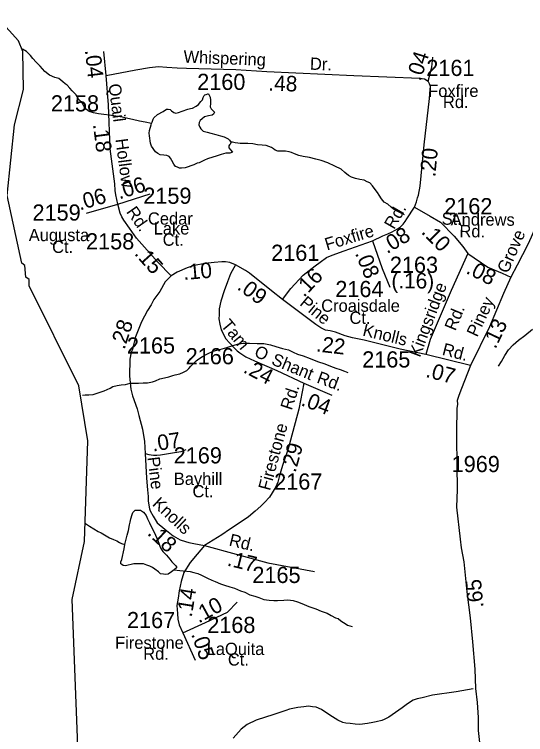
# Model space of a CAD drawing. Extents: x 1547597 to 1699558, y 810033 to 920809.
# Drawn here: x 1683356 to 1687300, y 884657 to 890219 of the extents above; entities that cross this region are included whole.
import ezdxf

# ---------------------------------------------------------------- set-up
doc = ezdxf.new("R2010")
doc.units = 0
for name, color, linetype in [('Exist Hydrographic Creek Single Shore', 7, 'Continuous'), ('Exist Hydrographic Misc Water Feature', 7, 'Continuous'), ('Exist Road Non-System Type 51', 7, 'Continuous'), ('Exist Road Secondary Mileage Hundredths English Label', 7, 'Continuous'), ('Exist Road Secondary Type 51 Attributed', 7, 'Continuous'), ('Exist Road Secondary Type 51 Label', 7, 'Continuous'), ('Exist Road Secondary Type 51 Number Label', 7, 'Continuous')]:
    doc.layers.add(name, color=color, linetype=linetype)

msp = doc.modelspace()

# ---------------------------------------------------------------- linework, layer by layer
at = {"layer": 'Exist Hydrographic Creek Single Shore'}
msp.add_lwpolyline([(1683862.5, 884099.4), (1683801.7, 885699.3), (1683897.7, 886147), (1683922.7, 886924.5), (1683852.6, 887349.4), (1683468.7, 888122), (1683469.6, 888171.3), (1683444.6, 888188.2), (1683436.6, 888280.3), (1683412.6, 888297.2), (1683300.6, 888821.4), (1683356.6, 889365.2), (1683426.6, 889639.5), (1683421.6, 889931.8), (1683388.6, 890014.5), (1683001.7, 890442.6)], dxfattribs=at)
at = {"layer": 'Exist Hydrographic Misc Water Feature'}
for points in [[(1684414.2, 889375), (1684364.2, 889385.5), (1684322.3, 889394), (1684266.4, 889406.5), (1684232.5, 889414.9), (1684188.6, 889425.4), (1684138.7, 889432), (1684090.8, 889440.5), (1684044.8, 889445), (1684004.8, 889451.4), (1683966.9, 889457.8), (1683933, 889468.2), (1683911.2, 889484.5), (1683895.4, 889504.6), (1683881.7, 889530.7), (1683849.9, 889563.1), (1683830.4, 889599.3), (1683802.6, 889629.6), (1683784.9, 889649.8), (1683763, 889672.1), (1683747.1, 889682.2), (1683729.4, 889698.4), (1683699.7, 889722.8), (1683667.7, 889731.1), (1683625.9, 889749.6), (1683590.2, 889778), (1683554.5, 889818.4), (1683524.9, 889848.7), (1683497.2, 889879), (1683479.3, 889901.2), (1683449.7, 889933.5), (1683417.9, 889949.9)], [(1684414.2, 889375), (1684418.3, 889387), (1684426.5, 889408.9), (1684432.6, 889420.8), (1684458.9, 889444.5), (1684503.2, 889470.1), (1684529.4, 889485.8), (1684541.4, 889487.6), (1684557.4, 889483.5), (1684569.3, 889473.4), (1684585.2, 889461.2), (1684601.2, 889457), (1684621.2, 889460.8), (1684651.3, 889472.5), (1684693.4, 889486.1), (1684713.6, 889491.8), (1684729.5, 889495.6), (1684757.7, 889511.3), (1684775.9, 889523.2), (1684794.1, 889545), (1684806.2, 889558.9), (1684812.4, 889576.8), (1684820.7, 889592.7), (1684826.6, 889596.7), (1684836.8, 889600.5), (1684848.8, 889604.4), (1684854.7, 889604.4), (1684866.5, 889578.3), (1684870.3, 889556.2), (1684870.1, 889540.1), (1684869.9, 889530.2), (1684867.8, 889506.2), (1684875.5, 889490.1), (1684885.4, 889480), (1684899.3, 889463.9), (1684891.1, 889447.9), (1684881.1, 889440), (1684852.9, 889434.3), (1684823, 889428.6), (1684804.7, 889412.8), (1684790.6, 889399), (1684782.5, 889383.1), (1684780.2, 889365), (1684786, 889349), (1684793.9, 889334.9), (1684813.6, 889316.7), (1684843.7, 889310.4), (1684871.5, 889302.1), (1684911.4, 889291.6), (1684945.4, 889281.3), (1684973.3, 889273), (1685005.1, 889258.6), (1685017, 889246.5), (1685026.9, 889232.4)], [(1685026.9, 889232.4), (1685024.6, 889218.4), (1685016.6, 889212.5), (1685010.6, 889204.5), (1685010.4, 889188.6), (1685024.2, 889172.4), (1685038.1, 889154.2), (1685018, 889146.4), (1684987.9, 889146.7), (1684951.8, 889137.1), (1684919.6, 889127.5), (1684845.4, 889102.2), (1684823.3, 889092.5), (1684781, 889072.9), (1684765, 889069.1), (1684740.9, 889057.3), (1684674.7, 889034.1), (1684646.5, 889030.4), (1684630.5, 889032.5), (1684614.6, 889038.7), (1684598.6, 889044.8), (1684586.9, 889061), (1684571.1, 889091.2), (1684561.4, 889109.3), (1684549.5, 889121.4), (1684531.6, 889129.6), (1684509.5, 889131.9), (1684481.5, 889134.1), (1684463.7, 889144.4), (1684445.8, 889158.5), (1684414.3, 889201), (1684406.5, 889225), (1684397.2, 889281.2), (1684395.3, 889301.1), (1684397.6, 889323.1), (1684410.1, 889365), (1684414.2, 889375)], [(1686365.5, 888669.8), (1686341.6, 888684), (1686309.7, 888698.4), (1686281.8, 888714.7), (1686261.9, 888730.9), (1686236.2, 888753.2), (1686210.3, 888769.4), (1686188.6, 888793.7), (1686171, 888821.9), (1686157.2, 888842.1), (1686139.3, 888866.3), (1686119.7, 888894.5), (1686098, 888916.8), (1686078, 888925), (1686054.2, 888939.2), (1686022.2, 888943.6), (1685988.2, 888951.9), (1685958.3, 888962.3), (1685934.4, 888974.5), (1685904.7, 888998.9), (1685876.9, 889023.2), (1685829.1, 889047.7), (1685775.4, 889072.3), (1685723.6, 889090.9), (1685681.7, 889101.3), (1685631.8, 889113.8), (1685583.9, 889120.4), (1685550, 889128.7), (1685518.1, 889141), (1685494.2, 889153.4), (1685476.1, 889157.5), (1685448.3, 889161.8), (1685422.3, 889162.1), (1685406.3, 889162.3), (1685388.3, 889162.4), (1685368.3, 889170.6), (1685356.4, 889180.8), (1685338.6, 889191), (1685298.7, 889205.4), (1685266.7, 889207.7), (1685230.7, 889212.2), (1685196.8, 889218.5), (1685156.8, 889221), (1685126.8, 889221.3), (1685096.8, 889221.6), (1685078.8, 889223.8), (1685058.8, 889228), (1685038.9, 889232.2), (1685026.9, 889232.4)], [(1687091, 887501.6), (1687113.6, 887537.3), (1687140, 887585.1), (1687168.5, 887628.7), (1687204.9, 887666.4), (1687245.3, 887704), (1687293.7, 887739.5), (1687354.3, 887786.8)], [(1683881.6, 887277.9), (1683901.5, 887279.6), (1683929.5, 887281.3), (1683963.5, 887283), (1684025.8, 887304.3), (1684049.9, 887312), (1684094.2, 887331.6), (1684116.2, 887345.4), (1684148.4, 887353), (1684180.4, 887356.7), (1684212.5, 887360.3), (1684248.7, 887370), (1684282.6, 887369.6), (1684312.7, 887371.3), (1684350.6, 887372.8), (1684382.7, 887372.5), (1684422.8, 887382.1), (1684444.9, 887389.9), (1684479.1, 887405.5), (1684513.1, 887413.1), (1684547.3, 887418.8), (1684579.5, 887430.5), (1684597.4, 887434.2), (1684631.5, 887441.9), (1684661.7, 887455.6), (1684685.8, 887469.3), (1684702.1, 887485.1), (1684718.2, 887501), (1684736.4, 887520.8), (1684758.7, 887542.6), (1684778.8, 887558.4), (1684807.1, 887578), (1684845.3, 887597.7), (1684889.5, 887617.2), (1684917.7, 887626.9), (1684959.6, 887636.4), (1684995.9, 887646.1), (1685034.1, 887659.6), (1685078.1, 887671.2), (1685122.3, 887678.8), (1685170.3, 887680.2), (1685228.3, 887677.5), (1685280.3, 887677), (1685332.2, 887666.5), (1685374, 887654.1), (1685425.9, 887637.5), (1685469.8, 887627), (1685507.7, 887610.6), (1685541.6, 887594.2), (1685585.4, 887581.7), (1685637.2, 887561.2), (1685694.9, 887538.5), (1685750.8, 887520), (1685794.7, 887501.4), (1685836.4, 887487), (1685868.4, 887476.6), (1685902.3, 887464.3), (1685928.2, 887454)], [(1684209.2, 886125.8), (1684226, 886195.7), (1684236.4, 886231.7), (1684244.9, 886275.6), (1684249.1, 886297.5), (1684255.4, 886323.5), (1684263.8, 886355.5), (1684269.9, 886371.3), (1684280.1, 886381.2), (1684288.2, 886391.1), (1684306.1, 886390.9), (1684328.2, 886390.7), (1684352, 886374.4), (1684371.6, 886348.2), (1684383.4, 886324.1), (1684399.1, 886291.9), (1684412.7, 886259.7), (1684436.3, 886215.5), (1684463.7, 886155.1), (1684469.4, 886135.1), (1684477.3, 886113), (1684487.1, 886092.9), (1684500.8, 886070.8), (1684528.5, 886042.5), (1684554.1, 886012.1), (1684570, 885992), (1684585.8, 885975.8), (1684599.6, 885961.6), (1684605.5, 885953.6), (1684607.4, 885943.5), (1684589.3, 885929.7)], [(1683904.9, 886287.3), (1683936.6, 886266.9), (1683968.5, 886246.6), (1684002.2, 886226.1), (1684026.1, 886213.9), (1684050, 886199.6), (1684089.8, 886175.1), (1684121.7, 886162.8), (1684145.6, 886152.6), (1684167.4, 886140.4), (1684183.3, 886132.2), (1684209.2, 886125.8)], [(1684589.3, 885929.7), (1684567.1, 885914), (1684543, 885896.3), (1684523, 885894.4), (1684506.9, 885894.6), (1684482.9, 885898.8), (1684467.2, 885913.1), (1684439.3, 885933.4), (1684421.5, 885947.5), (1684401.6, 885957.8), (1684377.7, 885966.1), (1684351.6, 885974.3), (1684325.7, 885976.5), (1684301.6, 885976.8), (1684277.6, 885975.1), (1684213.5, 885959.8), (1684195.5, 885962), (1684183.7, 885970.1), (1684177.7, 885976.1), (1684177.8, 885992.2), (1684184, 886010.1), (1684202.9, 886091.9), (1684209.2, 886125.8)], [(1684589.3, 885929.7), (1684633.3, 885925.3), (1684711.3, 885916.5), (1684741.1, 885908.1), (1684771.1, 885899.7), (1684799, 885887.4), (1684815, 885879.3)], [(1684815, 885879.3), (1684844.8, 885865), (1684878.5, 885850.6), (1684904.5, 885838.3), (1684946.3, 885821.8), (1684978.2, 885811.6), (1685018.1, 885799.1), (1685053.9, 885786.8), (1685101.8, 885768.2), (1685133.7, 885755.9), (1685171.5, 885737.4), (1685211.4, 885727), (1685243.3, 885714.7), (1685281.1, 885700.2), (1685321, 885693.9), (1685357, 885693.5), (1685387, 885691.1), (1685435.1, 885694.6), (1685465.2, 885696.3), (1685507.2, 885691.8), (1685541, 885681.4), (1685574.9, 885669.1), (1685626.7, 885646.5), (1685680.6, 885627.9), (1685724.3, 885609.5), (1685768.1, 885594.9), (1685800, 885576.6), (1685833.8, 885558.2), (1685853.9, 885552.1), (1685875.6, 885535.8), (1685895.5, 885523.6), (1685915.3, 885509.4), (1685925.3, 885501.3), (1685961.2, 885490.9)]]:
    msp.add_lwpolyline(points, dxfattribs=at)
at = {"layer": 'Exist Road Non-System Type 51'}
msp.add_lwpolyline([(1686897, 885010.8), (1686764.5, 884987.8), (1686582.9, 884961.8), (1686502.1, 884941.6), (1686464.6, 884933), (1686432.9, 884921.5), (1686389.7, 884895.5), (1686349.3, 884863.8), (1686245.5, 884791.6), (1686209.2, 884772.8), (1686191.3, 884765), (1686147.5, 884754.1), (1686120.8, 884750.2), (1686080.6, 884743.4), (1686020.6, 884733.9), (1685986, 884736.8), (1685945.7, 884742.6), (1685913.9, 884745.5), (1685890.9, 884751.2), (1685850.5, 884768.5), (1685790, 884806.1), (1685726.5, 884849.3), (1685683.3, 884869.5), (1685657.3, 884872.4), (1685625.6, 884875.3), (1685588.1, 884872.4), (1685542.3, 884866.8), (1685478.6, 884852.2), (1685451.5, 884843.8), (1685434.9, 884837), (1685357.5, 884811.8), (1685222, 884768.5), (1685152.8, 884733.9), (1685106.6, 884699.3), (1685043.2, 884630.1)], dxfattribs=at)
at = {"layer": 'Exist Road Secondary Type 51 Attributed'}
for p, q in [((1684062.8, 889747.7), (1684045.1, 889931.2)), ((1684153.5, 888754.4), (1684404.2, 888832.4)), ((1683912.7, 888682.9), (1684153.5, 888754.4)), ((1686874.9, 887508.2), (1686529.9, 887592.7)), ((1685589.2, 887371.3), (1685804.8, 887278.4)), ((1684654.9, 885442.4), (1684751.4, 885232.5))]:
    msp.add_line(p, q, dxfattribs=at)
for points in [[(1686547.8, 889703.2), (1686575.7, 889811.5), (1686583.9, 889889.3)], [(1684062.8, 889747.7), (1684293.5, 889790.7), (1684398.8, 889809.2), (1684468.7, 889815.4), (1684531.7, 889810.2), (1684611.4, 889806.1), (1684682.8, 889802.3), (1685063.7, 889792.6), (1685304.3, 889777.1), (1685975.7, 889747), (1686485.3, 889726.7), (1686520.1, 889722.3), (1686547.8, 889703.2)], [(1684153.5, 888754.4), (1684138.2, 888824.7), (1684132.7, 888858.9), (1684131.1, 888910.8), (1684095.6, 889181.1), (1684081, 889521), (1684062.8, 889747.7)], [(1686442.1, 888730.2), (1686457.8, 888770.7), (1686467.5, 888802.3), (1686473.9, 888822.5), (1686487.6, 888892.4), (1686516.8, 889212.2), (1686558.7, 889568.2), (1686561.5, 889606.3), (1686564.1, 889637.9), (1686566.5, 889661.1), (1686558.8, 889681.3), (1686547.8, 889703.2)], [(1687474.4, 889119.1), (1687448.1, 888857.4), (1687427, 888725.5), (1687419, 888687.6), (1687410.6, 888659.5), (1687385.3, 888595), (1687366.3, 888551.8), (1687343.3, 888498.1), (1687316.8, 888442.2), (1687235.1, 888282.7), (1687186.8, 888189.7)], [(1684564.7, 888198.8), (1684463.8, 888305.6), (1684297.2, 888491.2), (1684243.9, 888567.8), (1684200.5, 888630.1), (1684185.3, 888656.3), (1684173, 888682.5), (1684153.5, 888754.4)], [(1686118.1, 888470), (1686197.6, 888508.3), (1686224, 888519.1), (1686238.7, 888524.5), (1686265.2, 888538.2), (1686294.6, 888551.8), (1686312.4, 888562.9), (1686333.1, 888576.8), (1686357, 888599.3), (1686372.1, 888619.1), (1686384.3, 888639.1), (1686442.1, 888730.2)], [(1686442.1, 888730.2), (1686564.8, 888660.1), (1686644.6, 888614.2), (1686748.7, 888506.6), (1686815.9, 888426.2), (1686854.9, 888372.5)], [(1685425.8, 888017.6), (1685489.3, 888102.8), (1685585.1, 888204.4), (1685677.2, 888277.1), (1685715.8, 888305), (1685763.3, 888341.3), (1685807.4, 888360.3), (1685901.2, 888392.3), (1686118.1, 888470)], [(1686118.1, 888470), (1686192.9, 888255.9), (1686252.4, 888111.9)], [(1686854.9, 888372.5), (1686727.4, 888086), (1686565.2, 887707.8), (1686529.9, 887592.7)], [(1686854.9, 888372.5), (1687008.4, 888266.3), (1687120.1, 888219.4), (1687186.8, 888189.7)], [(1685062.5, 888283.9), (1685019.5, 888302.6), (1684984.8, 888306.6), (1684955.8, 888307.5), (1684897.7, 888303.4), (1684824.9, 888294), (1684745.5, 888278.9), (1684718.8, 888272.5), (1684688.4, 888261.3), (1684612.9, 888228.1), (1684564.7, 888198.8)], [(1685062.5, 888283.9), (1685022.7, 888215.5), (1685000.5, 888152.3), (1684975.2, 888083.4), (1684949.6, 888002.9), (1684936.3, 887945.2), (1684934.9, 887898.8), (1684933.9, 887866.9), (1684941.4, 887826.1), (1684952.1, 887783.9), (1684960.1, 887770.4), (1684970.8, 887741), (1684987.4, 887714.4), (1685015.4, 887681.6), (1685052, 887642.8), (1685074.5, 887621.8), (1685094.3, 887603.8), (1685142.7, 887573.3), (1685208.5, 887542.3), (1685380.3, 887467.5), (1685589.2, 887371.3)], [(1685425.8, 888017.6), (1685340.8, 888084), (1685170.8, 888219.7), (1685139.5, 888241), (1685062.5, 888283.9)], [(1684564.7, 888198.8), (1684518.1, 888153.2), (1684477.5, 888080), (1684431.4, 888015.9), (1684410.5, 887975.5), (1684383, 887932.1), (1684336.2, 887845.1), (1684290.5, 887729.1), (1684271.3, 887655.6), (1684266.5, 887631.8), (1684257.2, 887611.5), (1684247.3, 887556.1), (1684243.3, 887423.9), (1684253.5, 887325.6), (1684268.3, 887272.7), (1684302.9, 887171.7), (1684316.1, 887120.6), (1684344.1, 887014.9), (1684359.3, 886921), (1684364.7, 886827.5)], [(1687186.8, 888189.7), (1687129.9, 888062.4), (1687021.6, 887806.7), (1686874.9, 887508.2)], [(1686529.9, 887592.7), (1686333.8, 887633.4), (1686054.5, 887702.7), (1685965.1, 887719.9), (1685907.6, 887736.2), (1685833, 887764.5), (1685792.7, 887774.4), (1685755.2, 887781.4), (1685720.9, 887796.9), (1685681.1, 887824.2), (1685425.8, 888017.6)], [(1686874.9, 887508.2), (1686805.1, 887329.1), (1686785.4, 887276.7), (1686772.4, 887237.4), (1686774.4, 887209.6), (1686770.1, 887175.6), (1686770.8, 887149.7), (1686769.8, 887119.2), (1686768.3, 887052.9), (1686767.6, 886953.1), (1686770.3, 886738.5), (1686772.4, 886550.7), (1686768.4, 886414.2), (1686794.3, 886165), (1686803, 886099.5), (1686822.6, 885990.3), (1686846.7, 885759.7), (1686872.9, 885558.7), (1686890.3, 885373.1), (1686908.9, 885161.1), (1686913.4, 885012.9), (1686927.4, 884905.7), (1686934, 884787.8), (1686934, 884689.5), (1686947, 884572.4)], [(1685589.2, 887371.3), (1685551.5, 887169), (1685468.8, 886863.8), (1685425.2, 886735), (1685399.6, 886647.4), (1685388.7, 886605.4), (1685372.3, 886571.3), (1685323.8, 886490.2), (1685286.1, 886449), (1685258.4, 886421), (1685214.1, 886382.1), (1685161.8, 886339.4), (1685075.1, 886279.6), (1685016.8, 886240), (1684956, 886199.5), (1684823, 886117.1)], [(1684364.7, 886827.5), (1684392.2, 886820), (1684428.5, 886814.4), (1684455.7, 886813.8), (1684484, 886817.2), (1684592.4, 886834.3), (1684642.1, 886841.9), (1684682.4, 886857.5)], [(1684364.7, 886827.5), (1684376.3, 886636.2), (1684382.3, 886546.5), (1684386.9, 886496.2), (1684388.4, 886463), (1684392.2, 886429.2), (1684398, 886399.3), (1684404.3, 886383.7), (1684426.1, 886344.6), (1684457.2, 886291.8), (1684516.2, 886242), (1684581, 886193), (1684634.7, 886161.6), (1684676.6, 886147.9), (1684702.3, 886141.3), (1684739.4, 886131.6), (1684823, 886117.1)], [(1684823, 886117.1), (1684765.3, 886049.6), (1684711.6, 885985.9), (1684663.2, 885908.6), (1684643.8, 885838.5), (1684628.2, 885765.9), (1684618.8, 885710.5), (1684609.4, 885653.1), (1684613.3, 885591.6), (1684617.8, 885549.1), (1684626.1, 885504.7), (1684654.9, 885442.4)], [(1684823, 886117.1), (1685310.6, 885983.4), (1685672, 885915.9)], [(1684654.9, 885442.4), (1684830.1, 885521.7), (1684999.6, 885603), (1685076.1, 885679.3)]]:
    msp.add_lwpolyline(points, dxfattribs=at)

# ---------------------------------------------------------------- texts
at = {"layer": 'Exist Road Secondary Mileage Hundredths English Label'}
for s, rotation, p in [('.04', 276.5196, (1683899.6, 889942.5)), ('.04', 72.3282, (1686490.2, 889697.9)), ('.48', 357.861, (1685314, 889630.8)), ('.18', 277.4904, (1683961.2, 889368.7)), ('.20', 84.783, (1686603.5, 888959.3)), ('.06', 17.2822, (1684165.7, 888789.7)), ('.06', 16.5374, (1683861, 888703.7)), ('.08', 31.0886, (1686231.3, 888366.9)), ('.10', 315.0857, (1686490.3, 888533.2)), ('.15', 311.9127, (1684276.3, 888368)), ('.08', 292.203, (1685982.6, 888373.6)), ('.10', 4.7797, (1684662.5, 888167.3)), ('.16', 46.1425, (1685590.6, 888028.7)), ('.08', 333.0726, (1686833.7, 888223.1)), ('(.16)', 359.6997, (1686264.8, 888103)), ('.09', 324.0277, (1685067.7, 888100.8)), ('.13', 64.6185, (1687067.8, 887629.5)), ('.28', 71.9981, (1684205, 887625.3)), ('.22', 353.5164, (1685680.4, 887616)), ('.24', 333.054, (1685115.1, 887456.8)), ('.07', 345.4047, (1686523.6, 887419.9)), ('.04', 339.5375, (1685561.2, 887200.9)), ('.07', 8.6964, (1684424.7, 886842.5)), ('.29', 74.3555, (1685524.5, 886674.7)), ('.18', 317.214, (1684376, 886205.2)), ('.17', 346.2737, (1684992, 885963)), ('.65', 95.2857, (1686975.9, 885639.7)), ('.14', 80.7967, (1684724, 885559.2)), ('.10', 28.7565, (1684778.7, 885514.1)), ('.05', 289.0907, (1684718.8, 885432.5))]:
    msp.add_text(s, height=120, rotation=rotation, dxfattribs=at).set_placement(p)
at = {"layer": 'Exist Road Secondary Type 51 Label'}
for s, rotation, p in [('Whispering', 357.732, (1684659.5, 889846.1)), ('Dr.', 357.861, (1685635.1, 889791.8)), ('Quail', 277.4904, (1684081.8, 889677.6)), ('Hollow', 277.4825, (1684135.6, 889254.7)), ('Rd.', 304.8616, (1684215.7, 888694.4)), ('Rd.', 60.1103, (1686285.7, 888552.6)), ('St.', 359.4499, (1686652.4, 888594.7)), ('Andrews', 359.6762, (1686722.1, 888588.8)), ('Rd.', 359.5207, (1686789.8, 888497.9)), ('Foxfire', 16.8612, (1685767.7, 888395.3)), ('Grove', 66.5111, (1687163.4, 888212.6)), ('Kingsridge', 69.4571, (1686485.1, 887565.1)), ('Pine', 320.1728, (1685551.3, 887978.7)), ('Piney', 64.7015, (1686926.7, 887721.1)), ('Rd.', 67.7942, (1686759, 887769.2)), ('Tam', 309.6472, (1684944.1, 887815.8)), ('Knolls', 346.564, (1686037.4, 887738.7)), ('O', 335.1811, (1685199.1, 887581.9)), ('Rd.', 345.4047, (1686650.7, 887590.8)), ('Shant', 337.7511, (1685332.3, 887517.9)), ('Rd.', 339.5375, (1685682.6, 887376.6)), ('Rd.', 71.7737, (1685495.7, 887156.8)), ('Firestone', 74.8386, (1685327.6, 886535.9)), ('Pine', 277.0677, (1684382, 886797.5)), ('Knolls', 316.9534, (1684414.8, 886431.4)), ('Rd.', 346.4325, (1685006.3, 886117.5))]:
    msp.add_text(s, height=95, rotation=rotation, dxfattribs=at).set_placement(p)
for s, p in [('Foxfire', (1686549, 889580.9)), ('Rd.', (1686662.6, 889495.4)), ('Cedar', (1684386.4, 888595.1)), ('Lake', (1684430.4, 888518.9)), ('Augusta', (1683466.8, 888467.5)), ('Ct.', (1684500, 888432.1)), ('Ct.', (1683647, 888376.6)), ('Croaisdale', (1685723.3, 887922)), ('Ct.', (1685941.4, 887828.7)), ('Bayhill', (1684585.9, 886584.9)), ('Ct.', (1684729.9, 886489.2)), ('Firestone', (1684133.2, 885319.1)), ('LaQuita', (1684839.5, 885271.5)), ('Rd.', (1684350.1, 885234.7)), ('Ct.', (1685003.3, 885189.7))]:
    msp.add_text(s, height=95, dxfattribs=at).set_placement(p)
at = {"layer": 'Exist Road Secondary Type 51 Number Label'}
for s, p in [('2161', (1686534.4, 889743.2)), ('2160', (1684766.5, 889635.3)), ('2158', (1683637.5, 889469.3)), ('2159', (1684350.6, 888755.9)), ('2162', (1686672.4, 888675.1)), ('2159', (1683495.6, 888626.2)), ('2158', (1683908.9, 888403.6)), ('2161', (1685337.2, 888315.3)), ('2163', (1686253.1, 888222.9)), ('2164', (1685832.2, 888035.5)), ('2165', (1684223.9, 887599.4)), ('2166', (1684677.6, 887516.7)), ('2165', (1686039.7, 887491.8)), ('2169', (1684585.1, 886750.8)), ('1969', (1686729.9, 886683.8)), ('2167', (1685360.3, 886548.7)), ('2165', (1685192.2, 885827.4)), ('2167', (1684224.8, 885478.7)), ('2168', (1684844, 885441.4))]:
    msp.add_text(s, height=125, dxfattribs=at).set_placement(p)

doc.saveas('drawing.dxf')
